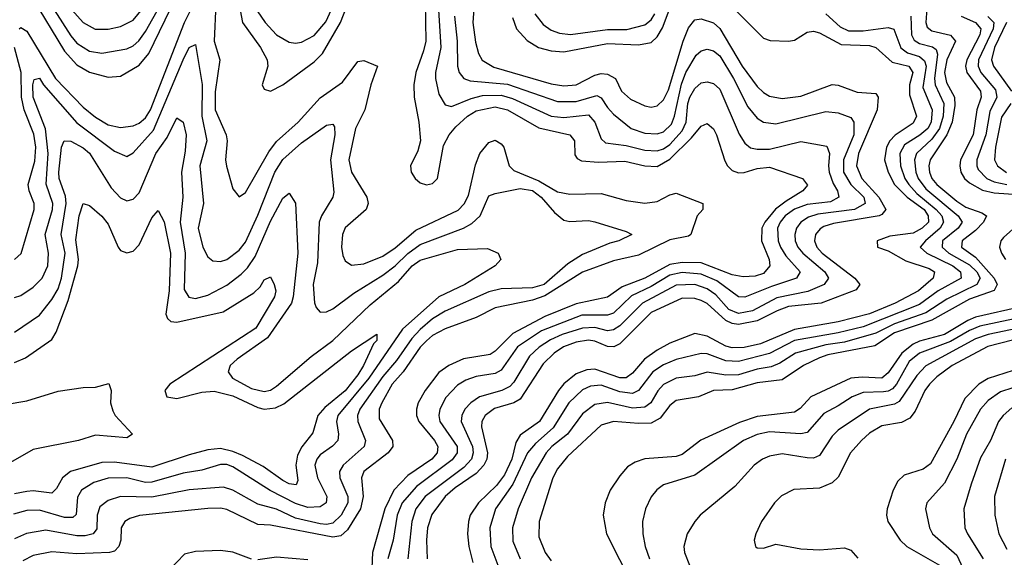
# Model space of a CAD drawing. Header units: inches. Extents: x 1308407 to 1441228, y 959628 to 1036311.
# Tile 507 of 656: x 1410567 to 1413722, y 966535 to 968259. Entities that reach past the tile are written whole.
import ezdxf

# ---------------------------------------------------------------- set-up
doc = ezdxf.new("R2010")
doc.units = ezdxf.units.IN
doc.header["$MEASUREMENT"] = 0
doc.layers.add('B4916', color=7, linetype='Continuous')

msp = doc.modelspace()

# ---------------------------------------------------------------- linework, layer by layer
at = {"layer": 'B4916', "color": 5}
for points, elevation in [([(1411258.3, 968370), (1411280.5, 968250), (1411338.2, 968170), (1411360.1, 968130), (1411362.1, 968110), (1411344.1, 968050), (1411350, 968036.5), (1411370, 968030.2), (1411410, 968050.1), (1411510, 968123.8), (1411536.5, 968150), (1411595, 968250), (1411650, 968393)], 2420), ([(1411327.4, 968287.4), (1411353.6, 968250), (1411390, 968210.1), (1411430, 968187.1), (1411450, 968184.1), (1411470, 968186.8), (1411510, 968208.4), (1411547.8, 968252.2), (1411590, 968345.9)], 2440), ([(1412027.3, 968370), (1412018.4, 968250), (1412026.9, 968186.9), (1412036.7, 968150), (1412049.1, 968129.1), (1412086.2, 968106.2), (1412270, 968053), (1412310, 968046.5), (1412350, 968049.5), (1412410, 968081.1), (1412430, 968086.2), (1412450, 968084.1), (1412475.7, 968070), (1412495.3, 968030), (1412523.9, 968003.9), (1412570, 967982.5), (1412590, 967978.1), (1412610, 967982.3), (1412630, 968001.4), (1412645.9, 968034.1), (1412692.7, 968190), (1412710, 968233), (1412730, 968258), (1412750, 968262.1), (1412790, 968248.4), (1412810, 968231.1), (1412882.2, 968110), (1412930, 968045.1), (1412950, 968025.1), (1412970, 968013.3), (1413010, 968005.7), (1413070, 968013.3), (1413170, 968050.6), (1413190, 968049.2), (1413250, 968026.4), (1413310, 968021.9), (1413318.1, 968010), (1413314.2, 967970), (1413254.6, 967830), (1413248.5, 967790), (1413265.7, 967750), (1413319.4, 967690), (1413342.3, 967650), (1413330, 967634), (1413320.6, 967630), (1413174.7, 967605.3), (1413144, 967596), (1413131.7, 967588.3), (1413117, 967570), (1413113.9, 967550), (1413121.7, 967530), (1413138.4, 967510), (1413243.3, 967430), (1413258.9, 967410), (1413247, 967393), (1413134.8, 967350), (1413030, 967338.8), (1412994.1, 967325.9), (1412930, 967292.9), (1412870, 967281.6), (1412850, 967284.8), (1412830, 967294.7), (1412770, 967348.5), (1412750, 967358.8), (1412730, 967364.9), (1412690, 967365.5), (1412590, 967320.1), (1412490, 967219.6), (1412470.4, 967209.6), (1412450, 967211.2), (1412410, 967228.3), (1412390, 967231.2), (1412350, 967225.2), (1412308.9, 967210), (1412279.7, 967190), (1412244.7, 967155.3), (1412170, 967042.6), (1412150, 967030.5), (1412087.8, 967012.2), (1412058.3, 966990), (1412047.2, 966970), (1412046.1, 966953.9), (1412065.6, 966870), (1412063.2, 966850), (1412054.1, 966830), (1412030, 966803.8), (1411961.7, 966758.3), (1411930.3, 966730), (1411887.8, 966672.2), (1411873.1, 966630), (1411869.8, 966590.2), (1411872.8, 966530)], 2480), ([(1410564.5, 968230), (1410570, 968233.8), (1410590, 968222.4), (1410681, 968070), (1410770, 967978.6), (1410810, 967946), (1410850, 967921.3), (1410890, 967912.7), (1410930, 967919), (1410950, 967927.4), (1410970, 967944), (1410986.3, 967970), (1411095, 968250), (1411134.6, 968330)], 2380), ([(1410606.7, 968330), (1410710, 968158), (1410750, 968114.1), (1410790, 968091), (1410850, 968074.2), (1410890, 968078.3), (1410950, 968113.3), (1410981, 968150), (1411067.2, 968330)], 2420), ([(1410677.6, 968290), (1410730, 968206.8), (1410750, 968183.9), (1410790, 968158.1), (1410830, 968151.5), (1410910, 968165.5), (1410930, 968175.4), (1410948.4, 968191.6), (1410970, 968220.8), (1411030.3, 968330)], 2440), ([(1411866.1, 968313.9), (1411867.7, 968190), (1411861, 968159), (1411835.9, 968090), (1411830.1, 968050), (1411830.9, 968010), (1411845.4, 967930), (1411850.9, 967870), (1411842.1, 967837.9), (1411819, 967790), (1411821.5, 967770), (1411834.2, 967750), (1411850, 967736.3), (1411870, 967729.6), (1411890, 967733.6), (1411905.9, 967750), (1411924.5, 967855.5), (1411943.3, 967890), (1411964.8, 967915.2), (1412002.1, 967950), (1412030, 967966.4), (1412090, 967979.1), (1412130.3, 967970.3), (1412230, 967912.4), (1412329.3, 967889.3), (1412344.6, 967870), (1412345.8, 967825.8), (1412353.5, 967813.5), (1412366.6, 967806.6), (1412421.9, 967801.9), (1412505.5, 967805.5), (1412570, 967790), (1412610, 967788.6), (1412650, 967811.5), (1412719.4, 967880.6), (1412750, 967917.8), (1412770, 967925.8), (1412790, 967908.6), (1412799.9, 967890), (1412826.6, 967806.6), (1412835.1, 967790), (1412850, 967775.1), (1412870, 967767.4), (1412888.6, 967768.6), (1412930, 967781.4), (1412970, 967785.6), (1413075.5, 967750), (1413091.4, 967728.6), (1413076.1, 967710), (1413022.5, 967677.5), (1412988.8, 967651.2), (1412954.8, 967610), (1412945.4, 967590), (1412943.9, 967550), (1412968.1, 967490), (1412970.1, 967470), (1412950, 967445.2), (1412923.7, 967436.3), (1412885.6, 967434.4), (1412850, 967441.1), (1412750, 967479.8), (1412690, 967480.8), (1412650, 967473.5), (1412570, 967430), (1412497.8, 967402.2), (1412450, 967369.3), (1412350, 967347.4), (1412250, 967306.8), (1412147.4, 967252.6), (1412090, 967195.8), (1412074.4, 967185.6), (1411988.8, 967171.2), (1411941.4, 967150), (1411910, 967127.5), (1411865.6, 967070), (1411843.8, 967030), (1411837.9, 967010), (1411838.1, 966990), (1411845.6, 966970), (1411896.1, 966910), (1411907.1, 966890), (1411904.5, 966870), (1411886.9, 966850), (1411810, 966797.4), (1411766, 966750), (1411737.2, 966690), (1411697.7, 966550), (1411694.3, 966474.4)], 2420), ([(1412145.6, 968265.6), (1412159.2, 968230), (1412192.5, 968192.5), (1412229.6, 968169.6), (1412270, 968158.9), (1412310, 968155.8), (1412450, 968182.5), (1412550, 968177.9), (1412590, 968186.2), (1412610, 968203.8), (1412626.9, 968233.1), (1412663.3, 968330)], 2520), ([(1411194.8, 968310), (1411189.6, 968190), (1411207.8, 968130), (1411192.9, 968027.1), (1411193.1, 967970), (1411228.3, 967890), (1411231.7, 967870), (1411226.3, 967810), (1411228.9, 967788.9), (1411250, 967716.3), (1411270, 967690.4), (1411290, 967704.9), (1411364.9, 967835.1), (1411390, 967868.8), (1411459.3, 967930), (1411530, 968008.1), (1411601.5, 968058.5), (1411650, 968125), (1411670, 968127.8), (1411713.7, 968110), (1411692.4, 968050), (1411672.8, 967970), (1411642.6, 967910), (1411621.9, 967810), (1411629.6, 967769.6), (1411679.6, 967690), (1411683.4, 967670), (1411677, 967650), (1411610, 967592), (1411600.9, 967570), (1411598.2, 967530), (1411602.5, 967502.5), (1411610, 967485.2), (1411630, 967472.1), (1411670, 967476.3), (1411730, 967500.7), (1411770, 967527.7), (1411836.3, 967583.7), (1411971.5, 967648.5), (1411991.5, 967668.5), (1412005.2, 967694.8), (1412027, 967793), (1412041.2, 967830), (1412070, 967865.1), (1412090, 967872.4), (1412110, 967861), (1412117.7, 967850), (1412135.1, 967790), (1412150, 967775.5), (1412230, 967742.4), (1412290, 967706.9), (1412330, 967699), (1412430, 967701.3), (1412510, 967679), (1412570, 967670.1), (1412610, 967675.5), (1412650, 967697.5), (1412670, 967702.3), (1412755.6, 967670), (1412756.1, 967650), (1412738.2, 967630), (1412717.8, 967570), (1412710, 967564.3), (1412650, 967552.6), (1412550, 967503.9), (1412470, 967485.4), (1412370, 967449.1), (1412250, 967373.3), (1412210, 967359.5), (1412090, 967334.7), (1412030, 967304), (1411930, 967267.7), (1411890, 967245.9), (1411870, 967229.4), (1411850, 967209), (1411795.8, 967130), (1411760.6, 967090), (1411727, 967030), (1411718.3, 967010), (1411718.8, 966978.8), (1411761.8, 966910), (1411762.3, 966890), (1411747.5, 966870), (1411670, 966809.8), (1411662.5, 966790), (1411667.5, 966730), (1411658.7, 966690), (1411617.3, 966622.7), (1411596.2, 966603.8), (1411570, 966599.4), (1411370, 966638.1), (1411330, 966639.9), (1411230, 966688.1), (1411210, 966692.4), (1411170, 966692), (1410950.7, 966669.3), (1410920, 966660), (1410903.2, 966650), (1410891.3, 966630), (1410890.6, 966590), (1410884.7, 966570), (1410870, 966555.3), (1410854.9, 966550), (1410750, 966545.7), (1410670, 966552.8), (1410610, 966541.3), (1410576.5, 966523.5)], 2380), ([(1410734.2, 968290), (1410770, 968249.6), (1410808.5, 968228.5), (1410850, 968228.1), (1410890, 968236.9), (1410930, 968257.8), (1410970, 968306)], 2460), ([(1411908.9, 968290), (1411916.1, 968170), (1411899.6, 968090), (1411899.4, 968070), (1411910, 968019.6), (1411930, 967985.6), (1411950, 967980.3), (1412013.4, 968006.6), (1412050, 968016.1), (1412110, 968016.9), (1412146.1, 968006.1), (1412270, 967949.8), (1412310, 967945.2), (1412390, 967954.3), (1412409.3, 967930), (1412430, 967876.9), (1412443.9, 967863.9), (1412510, 967855.4), (1412570, 967840.8), (1412610, 967838.4), (1412630, 967844.9), (1412650, 967858.7), (1412690, 967902.6), (1412702.6, 967930), (1412708.3, 967990), (1412714.6, 968010), (1412730, 968038.4), (1412750, 968056.3), (1412770, 968060.1), (1412790, 968053.8), (1412810, 968036.2), (1412872.3, 967892.3), (1412890, 967862.8), (1412908.4, 967848.5), (1412930, 967843.7), (1412970, 967843.9), (1413070, 967868.5), (1413153.7, 967853.8), (1413162.3, 967830), (1413158.3, 967790), (1413160.9, 967770), (1413173.2, 967733.2), (1413187.5, 967710), (1413192.1, 967690), (1413165, 967675), (1413090, 967666.5), (1413049.2, 967650.9), (1413019.7, 967630), (1413003.4, 967610), (1412995.3, 967590), (1412997.2, 967550), (1413005, 967530), (1413022, 967502), (1413067.5, 967450), (1413056.1, 967430), (1412976.2, 967403.8), (1412890, 967368.7), (1412870, 967370.7), (1412801.2, 967421.2), (1412750, 967443.1), (1412690, 967448.1), (1412650, 967439.4), (1412590, 967403.2), (1412526.9, 967373.1), (1412470, 967318.3), (1412450, 967311.5), (1412368.6, 967311.4), (1412239.2, 967260.8), (1412162.4, 967210), (1412110, 967134.9), (1412090, 967124.5), (1412030, 967115.1), (1411996.6, 967103.4), (1411970, 967086.7), (1411932.5, 967047.5), (1411912.8, 967010), (1411909.4, 966990), (1411913.3, 966970), (1411968.1, 966890), (1411968.5, 966870), (1411952.4, 966847.6), (1411838.3, 966761.7), (1411792.5, 966710), (1411776, 966670), (1411763, 966590), (1411746.4, 966530)], 2440), ([(1412865.2, 968285.2), (1412950, 968200.1), (1412971.8, 968191.8), (1413030.3, 968189.7), (1413050, 968193.4), (1413090, 968218.5), (1413110, 968222), (1413130, 968217.1), (1413199.5, 968179.5), (1413290, 968175.7), (1413310, 968170.1), (1413362.9, 968122.9), (1413415.7, 968110), (1413428.8, 968090), (1413418.2, 968050), (1413418.4, 968018.4), (1413440.4, 967950), (1413430, 967927.1), (1413371.8, 967888.1), (1413354.7, 967870), (1413344.4, 967850), (1413338.5, 967810), (1413349.3, 967770), (1413370.5, 967730), (1413410.3, 967690), (1413465.3, 967650), (1413478.4, 967630), (1413478.6, 967610), (1413459.2, 967590), (1413430, 967574.9), (1413355.4, 967564.6), (1413314.7, 967550), (1413315.6, 967530), (1413350, 967517.3), (1413406, 967486), (1413481.5, 967461.5), (1413497.8, 967450), (1413494.4, 967430), (1413446.5, 967390), (1413372.6, 967350), (1413290, 967316.2), (1413190, 967289.6), (1413050, 967266), (1412940.7, 967219.3), (1412887.8, 967207.8), (1412850, 967206.5), (1412830, 967212.5), (1412770, 967244.5), (1412730, 967253), (1412650, 967222.2), (1412610, 967198.9), (1412569.2, 967170.8), (1412530, 967125.4), (1412510, 967110.6), (1412490, 967110.2), (1412410, 967138.3), (1412383.6, 967136.4), (1412350, 967123.1), (1412310, 967090.9), (1412293.4, 967070), (1412232.6, 966970), (1412170, 966926.2), (1412157.1, 966902.9), (1412144.3, 966850), (1412120.8, 966799.2), (1412095, 966765), (1412037, 966710), (1412010.4, 966670), (1412004.4, 966650), (1412001.8, 966610), (1412006.1, 966570), (1412018.7, 966518.7)], 2520), ([(1413474.6, 968310), (1413470.1, 968250), (1413475, 968235), (1413490, 968223.3), (1413549.4, 968209.4), (1413565.4, 968190), (1413537.6, 968130), (1413530.5, 968090), (1413537.1, 968057.1), (1413562.7, 968010), (1413563.8, 967983.8), (1413555.1, 967930), (1413538.1, 967890), (1413483.9, 967810), (1413479.8, 967790), (1413482, 967770), (1413489.8, 967750), (1413505.5, 967730), (1413570, 967676.6), (1413598.2, 967658.2), (1413650, 967639.9), (1413665.2, 967630), (1413655, 967610), (1413630, 967582.5), (1413587.2, 967550), (1413584.7, 967530), (1413630, 967497.2), (1413690, 967430), (1413698.6, 967410), (1413689.8, 967390.2), (1413610, 967362.6), (1413490, 967295.6), (1413370, 967254.3), (1413307.3, 967212.7), (1413156.1, 967183.9), (1413130, 967174.8), (1413078.1, 967150), (1413010, 967104.6), (1412930, 967094), (1412850, 967071.6), (1412790, 967069.6), (1412741.5, 967050), (1412670, 967037.5), (1412650, 967021.4), (1412619.2, 966980.8), (1412590, 966965.6), (1412550, 966964), (1412470, 966970.6), (1412430, 966958.3), (1412322, 966858), (1412290, 966818.5), (1412275, 966790), (1412231, 966650), (1412230, 966600.5), (1412250.1, 966550), (1412270, 966524)], 2580), ([(1411960.3, 968270), (1411968.7, 968190), (1411970.1, 968110), (1411975, 968090), (1411990.1, 968070.1), (1412010, 968063.3), (1412130, 968051.9), (1412290, 967996.1), (1412350, 967996.7), (1412415.9, 968015.9), (1412430, 968008.6), (1412450, 967977.1), (1412470, 967955.7), (1412526, 967910), (1412570, 967894.7), (1412610, 967893.2), (1412630, 967899.6), (1412655.7, 967924.3), (1412665.4, 967950), (1412687.4, 968052.6), (1412700.9, 968090), (1412734.6, 968145.4), (1412750, 968158.9), (1412770, 968164.2), (1412790, 968159.4), (1412810, 968142.6), (1412854.4, 968070), (1412899.6, 967979.6), (1412930, 967943.1), (1412950, 967930.1), (1412990, 967925.3), (1413150, 967964.4), (1413190, 967960.1), (1413230, 967945.4), (1413240.1, 967930), (1413240.2, 967890), (1413206.6, 967810), (1413206.9, 967770), (1413230.2, 967730.2), (1413271.3, 967690), (1413276.3, 967670), (1413241.4, 967650), (1413124.9, 967635.1), (1413094.1, 967625.9), (1413069.7, 967610), (1413056.2, 967590), (1413050.4, 967570), (1413051.5, 967550), (1413059.8, 967530), (1413076.6, 967510), (1413146.5, 967450), (1413158.4, 967430), (1413144.2, 967410), (1413092.7, 967387.3), (1412992.6, 967367.4), (1412914.7, 967325.3), (1412870, 967316.4), (1412839.7, 967330), (1412797, 967377), (1412770, 967396), (1412730, 967409.3), (1412670, 967408), (1412562, 967350), (1412490, 967277.1), (1412470, 967264.2), (1412450, 967261.7), (1412410, 967272), (1412370, 967270), (1412305.2, 967250), (1412267.2, 967232.8), (1412231.3, 967208.7), (1412200.4, 967179.6), (1412150, 967096.4), (1412137.1, 967082.9), (1412111.8, 967070), (1412040.5, 967050), (1412012.1, 967030), (1411993.6, 967010), (1411983.2, 966990), (1411980.9, 966970), (1412017.5, 966890), (1412019.9, 966870), (1412014.4, 966850), (1411990, 966823.3), (1411866.5, 966730), (1411835.7, 966690), (1411823.3, 966650), (1411810.1, 966530.1)], 2460), ([(1413150, 968277.9), (1413196.1, 968236.1), (1413223.2, 968223.2), (1413270, 968222.8), (1413350, 968234.2), (1413368, 968228.1), (1413390, 968168.6), (1413412.2, 968152.2), (1413450, 968140.7), (1413466.7, 968126.7), (1413471.1, 968110), (1413461.2, 968041.2), (1413490.8, 967970), (1413487.5, 967930), (1413476.5, 967910), (1413451.6, 967888.4), (1413402.3, 967857.7), (1413386.8, 967830), (1413389.1, 967790), (1413403.2, 967750), (1413415.6, 967730), (1413441.6, 967701.6), (1413503.7, 967650), (1413522, 967630), (1413527.4, 967610), (1413516.5, 967590), (1413468.9, 967550), (1413452.2, 967530), (1413473.3, 967510), (1413557.4, 967470), (1413581.5, 967450), (1413583.3, 967430), (1413510.2, 967389.8), (1413450, 967346), (1413270, 967273.9), (1413190, 967254.8), (1413050, 967230.7), (1412970, 967188.5), (1412870, 967162.4), (1412830, 967165.1), (1412770, 967187.9), (1412750, 967188.3), (1412670, 967169.7), (1412630, 967152.3), (1412595.8, 967130), (1412550, 967070), (1412530, 967060.1), (1412490, 967065.2), (1412430, 967086.6), (1412396.4, 967083.6), (1412370, 967071.6), (1412326.7, 967030), (1412276.6, 966950), (1412219.5, 966900.5), (1412194.5, 966870), (1412147.5, 966770), (1412091.9, 966690), (1412073.6, 966630), (1412076.6, 966570), (1412099.3, 966510)], 2540), ([(1413422.2, 968270), (1413424.7, 968210), (1413433.6, 968193.6), (1413450, 968182.5), (1413491.7, 968171.7), (1413503.4, 968163.4), (1413508, 968148.1), (1413498.8, 968070), (1413500.5, 968050), (1413528.2, 967990), (1413525.7, 967950), (1413514.6, 967910), (1413490, 967876.2), (1413440.6, 967830), (1413434, 967810), (1413438, 967770), (1413445.8, 967750), (1413470, 967717), (1413574.3, 967630), (1413587.4, 967610), (1413574.3, 967590), (1413523.5, 967550), (1413522.8, 967530), (1413544.6, 967510), (1413610, 967472.4), (1413633.7, 967450), (1413644.4, 967430), (1413633.8, 967410), (1413537.6, 967362.4), (1413470, 967318.8), (1413370, 967283.4), (1413310, 967253.5), (1413210, 967224.6), (1413150, 967216.6), (1413052.8, 967190), (1413002.5, 967157.5), (1412974.4, 967145.6), (1412930, 967138.6), (1412870, 967120.3), (1412830, 967119.5), (1412770, 967128.7), (1412730, 967116.9), (1412670, 967109.6), (1412630, 967089.2), (1412611.3, 967068.7), (1412589.2, 967030.8), (1412570, 967017), (1412530, 967013.7), (1412450, 967031.8), (1412410, 967025.4), (1412370, 966995.4), (1412322.1, 966930), (1412271.9, 966890), (1412254.1, 966870), (1412206.8, 966790), (1412164.6, 966690), (1412145.7, 966630), (1412146.9, 966586.9), (1412170.5, 966530)], 2560), ([(1412217.6, 968277.6), (1412243.9, 968243.9), (1412270, 968225), (1412296.1, 968216.1), (1412331.7, 968211.7), (1412450, 968227.9), (1412512.8, 968227.2), (1412570, 968241.9), (1412590, 968258.4), (1412602.5, 968277.6)], 2540), ([(1413583.5, 968270), (1413630.1, 968250), (1413647.1, 968230), (1413643.8, 968210), (1413602.1, 968130), (1413597.2, 968110), (1413601.7, 968090), (1413645.8, 968030), (1413648.2, 968010), (1413634.4, 967970), (1413622.4, 967890), (1413582.1, 967810), (1413579.3, 967790), (1413582.9, 967770), (1413594.7, 967750), (1413610, 967736.1), (1413651.9, 967711.9), (1413690, 967703.7), (1413796.6, 967696.6)], 2620), ([(1413668.8, 968268.8), (1413688.3, 968250), (1413685.9, 968230), (1413639.2, 968130), (1413638.7, 968110), (1413647.2, 968090), (1413694, 968034), (1413698.1, 968010), (1413675.5, 967964.4), (1413663, 967890), (1413633.6, 967810), (1413633.7, 967790), (1413638.6, 967778.6), (1413665.6, 967750), (1413690, 967739), (1413730.3, 967730.3)], 2640), ([(1413728.9, 968250), (1413690.4, 968170), (1413680.7, 968130), (1413687.6, 968110), (1413745.5, 968030)], 2660), ([(1410550, 967368), (1410570, 967374.6), (1410610, 967401.3), (1410638.8, 967430), (1410656.7, 967470), (1410659.1, 967510), (1410647.9, 967570), (1410671.6, 967650), (1410672.9, 967670), (1410651.9, 967731.9), (1410657.9, 967830), (1410649.4, 967909.4), (1410610, 968010), (1410608.8, 968050), (1410613.3, 968066.7), (1410630, 968071.5), (1410642.9, 968050), (1410750, 967928.3), (1410870, 967837.1), (1410910, 967819.7), (1410930, 967831.5), (1410995.8, 967904.2), (1411090, 968130.1), (1411110, 968170.1), (1411130, 968179.6), (1411151.1, 968051.1), (1411150, 967950), (1411165.9, 967870), (1411144, 967790), (1411155.6, 967670), (1411138.2, 967590), (1411153.9, 967530), (1411170, 967498.8), (1411185.7, 967485.7), (1411210, 967483.3), (1411230, 967490.1), (1411270, 967519.6), (1411290, 967545.2), (1411330, 967631.9), (1411384.2, 967770), (1411410, 967810.8), (1411470, 967863.8), (1411550, 967920.9), (1411570, 967924), (1411575.3, 967915.3), (1411576.9, 967890), (1411562.7, 967810), (1411573.6, 967706.4), (1411570.1, 967690), (1411533.5, 967630), (1411526.5, 967610), (1411521.2, 967478.8), (1411506.9, 967410), (1411511.2, 967351.2), (1411516.5, 967336.5), (1411530, 967321.3), (1411550, 967322.7), (1411570, 967332.1), (1411637.7, 967382.3), (1411730, 967439.4), (1411770, 967469.5), (1411810, 967509.1), (1411850, 967537.8), (1411989.1, 967590), (1412015.1, 967604.9), (1412042, 967630), (1412070, 967693.8), (1412090, 967702), (1412170, 967718.1), (1412210, 967711.4), (1412238.1, 967690), (1412280.7, 967640.7), (1412310, 967616.5), (1412330, 967611.8), (1412390, 967614.8), (1412410, 967610.8), (1412510, 967579.6), (1412528, 967570), (1412486.4, 967550), (1412457.5, 967542.5), (1412370, 967506.3), (1412323.4, 967476.6), (1412246.9, 967410), (1412210, 967398.8), (1412110, 967396.4), (1412070, 967386.2), (1411930, 967324.6), (1411890, 967300.2), (1411850, 967265.6), (1411823.2, 967236.8), (1411774.1, 967165.9), (1411730, 967114.6), (1411656.2, 967010), (1411649.5, 966990), (1411650.4, 966970), (1411675.1, 966910), (1411670.1, 966890), (1411603.3, 966830), (1411591.7, 966810), (1411592.4, 966790), (1411618.5, 966730), (1411618.2, 966710), (1411596.4, 966670), (1411570, 966644.4), (1411550, 966640.2), (1411530, 966642.6), (1411450, 966660.4), (1411390, 966689.1), (1411330, 966706), (1411250, 966750.3), (1411219.9, 966759.9), (1411110, 966750.9), (1410990, 966728.4), (1410889.5, 966730.5), (1410850, 966717.4), (1410823.5, 966696.5), (1410814.4, 966670), (1410813.5, 966626.5), (1410802, 966610), (1410776.5, 966603.5), (1410750, 966604.1), (1410650, 966621.9), (1410588.3, 966611.7), (1410550, 966594.7)], 2360), ([(1410550.4, 967489.6), (1410571.2, 967508.8), (1410613.5, 967650), (1410613.4, 967670), (1410596.8, 967710), (1410594.1, 967730), (1410614.7, 967805.3), (1410618.7, 967850), (1410611.9, 967891.9), (1410580.9, 967970), (1410572, 968010), (1410571.4, 968090), (1410550, 968170)], 2380), ([(1413743.2, 967990), (1413713.4, 967946.6), (1413693.6, 967850), (1413691, 967810), (1413700.3, 967790), (1413728.9, 967768.9)], 2660), ([(1410550, 967257.2), (1410630, 967311.9), (1410670, 967362), (1410690, 967396.4), (1410701, 967430), (1410712.6, 967510), (1410699.2, 967570), (1410715.2, 967670), (1410713.2, 967693.2), (1410693.6, 967750), (1410692.6, 967770), (1410700.8, 967850), (1410709.3, 967870.7), (1410730, 967869.2), (1410770, 967847.8), (1410790, 967830.8), (1410859.7, 967719.7), (1410890, 967687.9), (1410910, 967678), (1410930, 967683.3), (1410950, 967703.6), (1411003, 967830), (1411038.9, 967881.1), (1411070, 967944), (1411090, 967930.3), (1411100.3, 967890), (1411097.2, 967837.2), (1411085.4, 967770), (1411089.8, 967690), (1411080.7, 967610), (1411096.4, 967510), (1411093.4, 967393.4), (1411108.7, 967368.7), (1411130, 967365.3), (1411170, 967375.3), (1411230, 967407.5), (1411276.9, 967443.1), (1411296.8, 967463.2), (1411320.9, 967499.1), (1411370, 967612.5), (1411410, 967686.4), (1411430, 967702.6), (1411450.7, 967670.7), (1411458.4, 967510), (1411443, 967370), (1411437.4, 967350), (1411360.9, 967239.1), (1411263.4, 967170), (1411241.5, 967150), (1411234.2, 967130), (1411248.8, 967110), (1411310, 967076.6), (1411350, 967066.3), (1411370, 967070.9), (1411390, 967084), (1411501.1, 967178.9), (1411570, 967230.1), (1411690, 967344.8), (1411780.6, 967419.4), (1411824.4, 967470), (1411850, 967487.3), (1411970, 967522.5), (1412065.7, 967525.7), (1412100.5, 967510), (1412108.5, 967490), (1412090.3, 967470), (1411993.3, 967410), (1411909.7, 967370.3), (1411792.9, 967267.1), (1411685, 967110), (1411585.7, 966990), (1411581.6, 966970), (1411588.5, 966930), (1411585.7, 966910), (1411568.7, 966891.3), (1411530, 966863.7), (1411518.6, 966850), (1411512.6, 966830), (1411520.6, 966790), (1411550.4, 966730), (1411548.3, 966710), (1411530, 966696.7), (1411490, 966694.4), (1411450, 966707.8), (1411369.8, 966749.8), (1411250, 966825.7), (1411230, 966832.2), (1411210, 966832.7), (1411150, 966814.7), (1411090, 966804.7), (1410990, 966775.7), (1410970, 966775.1), (1410910, 966789.7), (1410850, 966789.3), (1410804.6, 966775.4), (1410765, 966750), (1410752, 966728), (1410747.4, 966672.6), (1410736.8, 966663.2), (1410710, 966662.9), (1410630, 966686.4), (1410590, 966684.9), (1410546.3, 966673.7)], 2340), ([(1410550, 967160.1), (1410585.3, 967174.7), (1410670, 967233.5), (1410683.1, 967256.9), (1410722, 967358), (1410752.9, 967470), (1410755, 967490), (1410746.7, 967553.3), (1410756.7, 967630), (1410770, 967669.1), (1410790, 967662.9), (1410830, 967629.4), (1410850, 967603.6), (1410882.1, 967530), (1410890, 967519.3), (1410910, 967511), (1410930, 967516.5), (1410950, 967537.3), (1410990, 967623.7), (1411010, 967647.4), (1411030, 967610.4), (1411049.8, 967510), (1411046, 967390), (1411035.2, 967315.2), (1411040.5, 967300.5), (1411051.1, 967291.1), (1411070, 967289.4), (1411218.2, 967321.8), (1411316.8, 967383.2), (1411337.5, 967402.5), (1411350, 967424.6), (1411370, 967434.6), (1411381.8, 967410), (1411387.2, 967390), (1411383.3, 967370), (1411322.9, 967270), (1411047.7, 967090), (1411031.9, 967070), (1411037.8, 967050), (1411070, 967044.8), (1411150, 967064.7), (1411190, 967068.3), (1411250, 967053.1), (1411330, 967015.8), (1411350, 967010.3), (1411386.1, 967013.9), (1411412.6, 967027.4), (1411630, 967196.9), (1411710.9, 967250.9), (1411711, 967230), (1411700.1, 967219.9), (1411668.7, 967150), (1411650, 967120.3), (1411610, 967069.2), (1411544.1, 967015.9), (1411522.4, 966990), (1411505.8, 966934.2), (1411470.7, 966889.3), (1411457, 966863), (1411451.8, 966830), (1411458.3, 966781.7), (1411452.6, 966767.4), (1411430, 966770.4), (1411410, 966781.3), (1411346.4, 966826.4), (1411281.1, 966861.1), (1411250, 966874.6), (1411210, 966883.5), (1411170, 966879.7), (1411110, 966864), (1410990, 966824.6), (1410870, 966839.8), (1410830, 966838.7), (1410729, 966810), (1410703.3, 966790), (1410684.6, 966755.4), (1410670, 966740.9), (1410610, 966748.3), (1410590, 966746.6), (1410550, 966738.3)], 2320), ([(1413770, 967605.7), (1413719.5, 967560.5), (1413711, 967550), (1413707.1, 967530), (1413712.6, 967510), (1413725.8, 967490)], 2620), ([(1413780.4, 967339.6), (1413630, 967304.6), (1413605.3, 967294.7), (1413530.5, 967249.5), (1413450, 967228.3), (1413430, 967218.9), (1413393.4, 967190), (1413350, 967126.5), (1413330, 967109), (1413266.9, 967113.1), (1413230, 967109.4), (1413101.9, 967050), (1413067.8, 967012.2), (1413050, 967000.5), (1412930, 966986.8), (1412873.2, 966966.8), (1412749.2, 966910.8), (1412690, 966865.2), (1412670, 966858.4), (1412570, 966850.3), (1412539.5, 966840.5), (1412514.7, 966825.3), (1412490, 966796.5), (1412458.6, 966750), (1412442.7, 966710), (1412436.4, 966670), (1412446.7, 966610), (1412530, 966445.7)], 2620), ([(1413830, 967316), (1413643.7, 967276.3), (1413610, 967262.2), (1413550, 967227.4), (1413450, 967189.5), (1413417.4, 967162.6), (1413376.8, 967090), (1413364.2, 967075.8), (1413350, 967067.3), (1413334.8, 967065.2), (1413270, 967063.7), (1413234, 967050), (1413190, 967020.5), (1413143.4, 966996.5), (1413090, 966934.9), (1413070, 966931), (1412970, 966937.3), (1412930, 966929.3), (1412886.7, 966910), (1412730, 966798.9), (1412630, 966767.7), (1412608.4, 966751.6), (1412590, 966728.5), (1412572.2, 966690), (1412562.8, 966650), (1412563.1, 966610), (1412571.1, 966570), (1412585, 966530)], 2640), ([(1413890, 967295.6), (1413670, 967249.8), (1413630, 967235.3), (1413470.6, 967149.4), (1413441.4, 967118.5), (1413384.9, 967035.1), (1413370, 967025.8), (1413290, 967009.6), (1413190, 966943.1), (1413170, 966923.9), (1413130, 966861.7), (1413110, 966852.9), (1413090, 966853.5), (1413010, 966866.7), (1412970, 966859.9), (1412947.5, 966850), (1412920.9, 966830), (1412858.3, 966761.7), (1412747.6, 966670), (1412730, 966649.7), (1412705.4, 966610), (1412695, 966570), (1412696.6, 966550), (1412713.5, 966510)], 2660), ([(1413790, 967242.5), (1413668.9, 967211.1), (1413554.7, 967150), (1413506.1, 967113.9), (1413482.2, 967090), (1413467.7, 967070), (1413436.5, 967003.5), (1413419.1, 966980.9), (1413392.2, 966967.7), (1413330, 966957.1), (1413290, 966932.9), (1413263.9, 966910), (1413228.6, 966870), (1413190, 966792.4), (1413170, 966774), (1413130, 966756.4), (1413047, 966753), (1413007.7, 966732.3), (1412986, 966710), (1412943.6, 966650), (1412925.5, 966610), (1412920.8, 966590), (1412924.6, 966570), (1412930, 966565.2), (1412950, 966564.3), (1412990, 966577.5), (1413070, 966562.5), (1413130, 966559.2), (1413210, 966565), (1413230, 966557.6), (1413252.3, 966532.3)], 2680), ([(1413750, 967134.5), (1413670, 967108.8), (1413640.3, 967090), (1413595.8, 967044.2), (1413560.5, 966970), (1413485, 966835), (1413462.2, 966817.8), (1413401.3, 966798.7), (1413380.9, 966779.1), (1413365.9, 966750), (1413346.3, 966690), (1413344, 966670), (1413349, 966650), (1413387.8, 966590), (1413409.5, 966570), (1413514.7, 966510)], 2720), ([(1410450, 967013.4), (1410590, 967036.9), (1410690, 967067.7), (1410770, 967079.3), (1410810, 967080.2), (1410852.8, 967092.8), (1410860.2, 967070), (1410858.1, 967030), (1410864.7, 967004.7), (1410872.5, 966990), (1410927.8, 966930), (1410910, 966917.7), (1410810, 966926.8), (1410755.6, 966910), (1410610, 966880.8), (1410530, 966835.2)], 2280), ([(1413789.2, 967090.8), (1413710, 967066.1), (1413670, 967037.8), (1413645.7, 967010), (1413600.4, 966930), (1413569.7, 966850), (1413530, 966772.9), (1413473.8, 966710), (1413469.4, 966690), (1413482.6, 966630), (1413492, 966610), (1413570, 966541.5), (1413603.4, 966470)], 2740), ([(1413745.9, 967014.1), (1413718.2, 966990), (1413702.9, 966970), (1413677.8, 966910), (1413645.9, 966854.1), (1413615.6, 966770), (1413592.2, 966690), (1413595.9, 966630), (1413603.9, 966610), (1413654.2, 966530)], 2760), ([(1413725.4, 966850), (1413690.6, 966730), (1413691.1, 966670), (1413704, 966610), (1413730, 966561.1)], 2780), ([(1411310, 966529.5), (1411250, 966551.5), (1411210, 966557.4), (1411130, 966553.9), (1411095, 966545), (1411045.8, 966494.2)], 2420), ([(1411490, 966527.2), (1411390, 966536), (1411330, 966527.3)], 2420)]:
    msp.add_lwpolyline(points, dxfattribs=dict(at, elevation=elevation))

doc.saveas('drawing.dxf')
